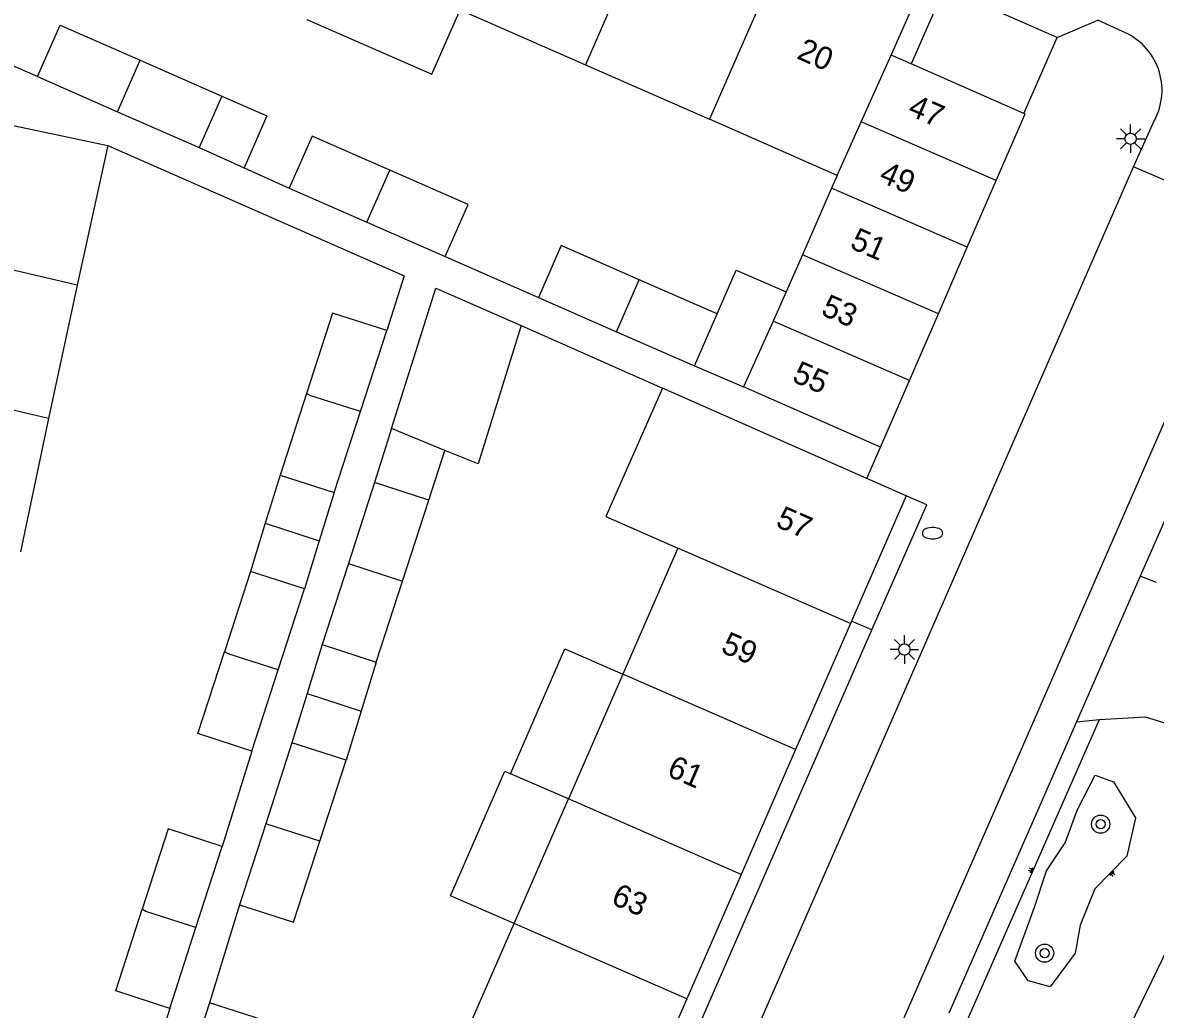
# Model space of a CAD drawing. Extents: x 131000 to 133014, y 396499 to 399001.
# Drawn here: x 131171.47 to 131221.34, y 398342.1 to 398385.55 of the extents above; entities that cross this region are included whole.
import ezdxf

# ---------------------------------------------------------------- set-up
doc = ezdxf.new("R2010")
doc.units = 0
for name, color, linetype in [('gg-afsc-erfafscheiding', 7, 'Continuous'), ('gg-anno-huisnummerreeks BGT', 7, 'Continuous'), ('gg-bbg-bijgebouw', 7, 'Continuous'), ('gg-bbg-gedigitaliseerde bebouwing', 7, 'Continuous'), ('gg-bbg-gedigitaliseerde bijgebouw', 7, 'Continuous'), ('gg-bbg-hoofdgebouw', 7, 'Continuous'), ('gg-bbg-luifel en loopbrug', 7, 'Continuous'), ('gg-bbg-tussenscheiding', 7, 'Continuous'), ('gg-knt-BGT kruinlijn', 7, 'Continuous'), ('gg-knt-bovenkant onderkant talud', 7, 'Continuous'), ('gg-knt-verharding', 7, 'Continuous'), ('gt-grn-weggrens', 7, 'Continuous'), ('gt-symb-boom', 7, 'Continuous'), ('gt-symb-brandkraan', 7, 'Continuous'), ('gt-symb-lichtmast', 7, 'Continuous'), ('gt-symb-talud symbool', 7, 'Continuous')]:
    doc.layers.add(name, color=color, linetype=linetype)

# ---------------------------------------------------------------- blocks, each defined once
blk = doc.blocks.new('gt0-LMAST')
at = {"layer": 'gt-symb-lichtmast'}
for p, q in [((-0.005, 0.246), (-0.005, 0.621)), ((-0.182, 0.173), (-0.447, 0.438)), ((0.172, 0.173), (0.437, 0.438)), ((-0.255, -0.004), (-0.63, -0.004)), ((-0.182, -0.181), (-0.447, -0.446)), ((-0.005, -0.254), (-0.005, -0.629)), ((0.437, -0.446), (0.172, -0.181)), ((0.245, -0.004), (0.62, -0.004))]:
    blk.add_line(p, q, dxfattribs=at)
blk.add_circle((-0.005, -0.004), 0.25, dxfattribs=at)
blk = doc.blocks.new('gt0-BR')
at = {"layer": 'gt-symb-brandkraan'}
for centre, radius, start, end in [((-0.244, 0), 0.206, 107.5669, 252.4331), ((0.599, -2.664), 3, 106.892, 107.5669), ((0, -0.691), 0.938, 73.108, 106.892), ((-0.599, -2.664), 3, 72.4331, 73.108), ((0.244, 0), 0.206, 287.567, 72.4331), ((0.599, 2.664), 3, 252.4331, 253.108), ((0, 0.691), 0.938, 253.108, 286.8921), ((-0.599, 2.664), 3, 286.8921, 287.567)]:
    blk.add_arc(centre, radius, start, end, dxfattribs=at)
blk = doc.blocks.new('gt0-BOOM')
at = {"layer": 'gt-symb-boom'}
for radius in [0.4, 0.2]:
    blk.add_circle((0, 0), radius, dxfattribs=at)
blk = doc.blocks.new('gt0-TALUD_1')
at = {"layer": 'gt-symb-talud symbool'}
for p, q in [((0, -1), (0, 0)), ((-1, -1), (-1, 0)), ((-0.5, -2), (-0.5, 0)), ((0.5, -2), (0.5, 0)), ((1, -1), (1, 0))]:
    blk.add_line(p, q, dxfattribs=at)

msp = doc.modelspace()

# ---------------------------------------------------------------- linework, layer by layer
at = {"layer": 'gg-afsc-erfafscheiding'}
for p, q in [((131172.12, 398383.177), (131170.061, 398384.07)), ((131181.222, 398379.156), (131183.207, 398378.266)), ((131190.073, 398375.249), (131194.179, 398373.45)), ((131193.418, 398372.207), (131199.635, 398369.454)), ((131181.565, 398353.476), (131180.254, 398349.276)), ((131181.019, 398346.706), (131179.689, 398342.389)), ((131177.945, 398342.14), (131176.439, 398337.33))]:
    msp.add_line(p, q, dxfattribs=at)
msp.add_lwpolyline([(131175.211, 398380.146), (131188.263, 398374.407), (131187.495, 398371.989)], dxfattribs=at)
at = {"layer": 'gg-bbg-bijgebouw'}
for p, q in [((131210.585, 398383.736), (131209.711, 398384.12)), ((131215.552, 398381.556), (131210.585, 398383.736)), ((131172.12, 398383.177), (131175.643, 398381.627)), ((131175.643, 398381.627), (131179.236, 398380.046)), ((131215.611, 398381.53), (131215.552, 398381.556)), ((131214.337, 398378.596), (131215.611, 398381.53)), ((131213.063, 398375.662), (131214.337, 398378.596)), ((131211.789, 398372.728), (131213.063, 398375.662)), ((131210.515, 398369.794), (131211.789, 398372.728)), ((131209.241, 398366.86), (131210.515, 398369.794)), ((131209.241, 398366.86), (131203.204, 398369.514))]:
    msp.add_line(p, q, dxfattribs=at)
at = {"layer": 'gg-bbg-gedigitaliseerde bebouwing'}
for p, q in [((131190.725, 398386.121), (131196.245, 398383.697)), ((131196.245, 398383.697), (131201.713, 398381.297)), ((131207.339, 398378.826), (131201.713, 398381.297)), ((131175.211, 398380.146), (131173.873, 398373.986)), ((131173.873, 398373.986), (131172.599, 398368.124)), ((131172.599, 398368.124), (131171.369, 398362.251)), ((131200.312, 398362.411), (131197.893, 398356.865)), ((131197.893, 398356.865), (131195.495, 398351.366)), ((131193.102, 398345.879), (131195.495, 398351.366)), ((131190.686, 398340.339), (131193.102, 398345.879))]:
    msp.add_line(p, q, dxfattribs=at)
msp.add_lwpolyline([(131199.635, 398369.454), (131197.145, 398363.807), (131200.312, 398362.411)], dxfattribs=at)
at = {"layer": 'gg-bbg-gedigitaliseerde bijgebouw'}
for p, q in [((131176.637, 398383.891), (131180.232, 398382.312)), ((131180.232, 398382.312), (131179.236, 398380.046)), ((131207.339, 398378.826), (131207.089, 398378.256)), ((131183.207, 398378.266), (131186.624, 398376.764)), ((131207.089, 398378.256), (131205.803, 398375.328)), ((131186.624, 398376.764), (131190.073, 398375.249)), ((131205.803, 398375.328), (131205.084, 398373.69)), ((131202.051, 398372.722), (131198.615, 398374.232)), ((131205.084, 398373.69), (131204.517, 398372.399)), ((131194.179, 398373.45), (131197.612, 398371.942)), ((131201.045, 398370.433), (131202.051, 398372.722)), ((131204.517, 398372.399), (131203.204, 398369.514)), ((131186.34, 398368.421), (131187.495, 398371.989)), ((131197.612, 398371.942), (131201.045, 398370.433)), ((131183.969, 398369.214), (131182.807, 398365.623)), ((131185.186, 398364.853), (131186.34, 398368.421)), ((131190.054, 398366.715), (131187.714, 398367.674)), ((131182.807, 398365.623), (131185.186, 398364.853)), ((131186.965, 398365.298), (131185.813, 398361.729)), ((131189.346, 398364.528), (131186.965, 398365.298)), ((131188.191, 398360.96), (131189.346, 398364.528)), ((131185.813, 398361.729), (131184.658, 398358.161)), ((131181.495, 398361.382), (131180.348, 398357.84)), ((131183.873, 398360.612), (131181.495, 398361.382)), ((131182.719, 398357.044), (131183.873, 398360.612)), ((131187.037, 398357.392), (131188.191, 398360.96)), ((131184.658, 398358.161), (131187.037, 398357.392)), ((131181.565, 398353.476), (131182.719, 398357.044)), ((131183.326, 398353.842), (131182.176, 398350.273)), ((131185.707, 398353.073), (131183.326, 398353.842)), ((131184.552, 398349.505), (131185.707, 398353.073)), ((131182.176, 398350.273), (131181.019, 398346.706)), ((131179.099, 398345.708), (131180.254, 398349.276)), ((131177.945, 398342.14), (131179.099, 398345.708)), ((131179.689, 398342.389), (131178.54, 398338.82))]:
    msp.add_line(p, q, dxfattribs=at)
for points in [[(131172.12, 398383.177), (131173.114, 398385.439), (131176.637, 398383.891)], [(131187.628, 398379.054), (131184.213, 398380.555), (131183.207, 398378.266)], [(131190.073, 398375.249), (131191.079, 398377.538), (131187.628, 398379.054)], [(131198.615, 398374.232), (131195.184, 398375.739), (131194.179, 398373.45)], [(131187.714, 398367.674), (131189.661, 398373.855), (131193.418, 398372.207)], [(131187.495, 398371.989), (131185.116, 398372.759), (131183.969, 398369.214)], [(131193.418, 398372.207), (131191.518, 398366.116), (131190.054, 398366.715)], [(131181.565, 398353.476), (131179.186, 398354.246), (131180.348, 398357.84)], [(131180.254, 398349.276), (131177.875, 398350.046), (131176.73, 398346.507)], [(131181.019, 398346.706), (131183.398, 398345.937), (131184.552, 398349.505)], [(131177.945, 398342.14), (131175.566, 398342.91), (131176.73, 398346.507)], [(131180.918, 398338.05), (131182.073, 398341.618), (131179.689, 398342.389)]]:
    msp.add_lwpolyline(points, dxfattribs=at)
at = {"layer": 'gg-bbg-hoofdgebouw'}
for p, q in [((131209.711, 398384.12), (131210.791, 398386.59)), ((131168.916, 398381.468), (131175.211, 398380.146)), ((131208.64, 398365.483), (131199.635, 398369.454)), ((131210.371, 398364.72), (131208.64, 398365.483)), ((131210.371, 398364.72), (131207.964, 398359.199)), ((131207.964, 398359.199), (131207.917, 398359.092)), ((131207.917, 398359.092), (131205.498, 398353.546)), ((131205.498, 398353.546), (131203.1, 398348.046)), ((131203.1, 398348.046), (131200.709, 398342.561)), ((131200.709, 398342.561), (131198.293, 398337.021))]:
    msp.add_line(p, q, dxfattribs=at)
at = {"layer": 'gg-bbg-luifel en loopbrug'}
for p, q in [((131179.236, 398380.046), (131181.222, 398379.156)), ((131201.045, 398370.433), (131203.204, 398369.514)), ((131187.714, 398367.674), (131186.965, 398365.298)), ((131189.346, 398364.528), (131190.054, 398366.715)), ((131182.807, 398365.623), (131182.151, 398363.503)), ((131185.186, 398364.853), (131184.529, 398362.733)), ((131182.151, 398363.503), (131181.495, 398361.382)), ((131182.151, 398363.503), (131184.529, 398362.733)), ((131184.529, 398362.733), (131183.873, 398360.612)), ((131184.658, 398358.161), (131183.992, 398356.002)), ((131187.037, 398357.392), (131186.372, 398355.233)), ((131183.992, 398356.002), (131183.326, 398353.842)), ((131183.992, 398356.002), (131186.372, 398355.233)), ((131186.372, 398355.233), (131185.707, 398353.073)), ((131195.495, 398351.366), (131192.947, 398352.477))]:
    msp.add_line(p, q, dxfattribs=at)
for points in [[(131183.985, 398385.685), (131189.484, 398383.282), (131190.725, 398386.121)], [(131180.232, 398382.312), (131182.22, 398381.446), (131181.222, 398379.156)], [(131202.051, 398372.722), (131202.89, 398374.647), (131205.084, 398373.69)], [(131192.947, 398352.477), (131195.345, 398357.976), (131197.893, 398356.865)], [(131193.102, 398345.879), (131190.307, 398347.098), (131192.7, 398352.585), (131192.947, 398352.477)]]:
    msp.add_lwpolyline(points, dxfattribs=at)
at = {"layer": 'gg-bbg-tussenscheiding'}
for p, q in [((131199.647, 398391.468), (131196.245, 398383.697)), ((131205.121, 398389.072), (131201.713, 398381.297)), ((131208.393, 398381.178), (131209.711, 398384.12)), ((131175.643, 398381.627), (131176.637, 398383.891)), ((131207.339, 398378.826), (131208.393, 398381.178)), ((131214.337, 398378.596), (131208.393, 398381.178)), ((131186.624, 398376.764), (131187.628, 398379.054)), ((131213.063, 398375.662), (131207.089, 398378.256)), ((131173.873, 398373.986), (131165.7, 398375.902)), ((131211.789, 398372.728), (131205.803, 398375.328)), ((131197.612, 398371.942), (131198.615, 398374.232)), ((131210.515, 398369.794), (131204.517, 398372.399)), ((131172.599, 398368.124), (131164.473, 398370.031)), ((131207.917, 398359.092), (131200.312, 398362.411)), ((131185.813, 398361.729), (131188.191, 398360.96)), ((131205.498, 398353.546), (131197.893, 398356.865)), ((131203.1, 398348.046), (131195.495, 398351.366)), ((131184.552, 398349.505), (131182.176, 398350.273)), ((131200.709, 398342.561), (131193.102, 398345.879))]:
    msp.add_line(p, q, dxfattribs=at)
for points in [[(131186.34, 398368.421), (131184.151, 398369.121), (131183.969, 398369.214)], [(131182.719, 398357.044), (131180.517, 398357.749), (131180.348, 398357.84)], [(131179.099, 398345.708), (131176.893, 398346.414), (131176.73, 398346.507)]]:
    msp.add_lwpolyline(points, dxfattribs=at)
at = {"layer": 'gg-knt-BGT kruinlijn'}
msp.add_line((131213.027, 398341.532), (131218.876, 398354.868), dxfattribs=at)
for points in [[(131218.876, 398354.868), (131220.897, 398354.982), (131225.201, 398353.663), (131224.256, 398349.314), (131222.135, 398345.324), (131220.215, 398341.362), (131217.598, 398339.394), (131214.282, 398340.126), (131213.027, 398341.532)], [(131216.708, 398343.093), (131215.735, 398343.35), (131215.155, 398344.228), (131216.026, 398346.607), (131216.55, 398348.193), (131217.377, 398349.426), (131217.919, 398350.894), (131218.687, 398352.41), (131219.502, 398352.121), (131220.472, 398350.535), (131220.081, 398348.852), (131218.682, 398347.408), (131218.025, 398345.812), (131217.811, 398344.569), (131216.708, 398343.093)]]:
    msp.add_lwpolyline(points, dxfattribs=at)
at = {"layer": 'gg-knt-bovenkant onderkant talud'}
for p, q in [((131221.387, 398360.902), (131220.667, 398361.174)), ((131217.864, 398354.76), (131218.876, 398354.868))]:
    msp.add_line(p, q, dxfattribs=at)
at = {"layer": 'gg-knt-verharding'}
for p, q in [((131219.894, 398385.165), (131218.816, 398385.661)), ((131215.552, 398381.556), (131217.016, 398384.891)), ((131220.376, 398379.204), (131221.297, 398381.233)), ((131194.559, 398320.067), (131220.376, 398379.204)), ((131225.636, 398376.916), (131220.376, 398379.204)), ((131225.636, 398376.916), (131201.674, 398322.034)), ((131223.889, 398368.504), (131220.667, 398361.174)), ((131220.667, 398361.174), (131217.864, 398354.76)), ((131208.852, 398358.812), (131207.964, 398359.199)), ((131217.864, 398354.76), (131212.244, 398341.93))]:
    msp.add_line(p, q, dxfattribs=at)
for points in [[(131217.016, 398384.891), (131212.052, 398387.078), (131210.585, 398383.736)], [(131208.852, 398358.812), (131211.28, 398364.319), (131210.371, 398364.72)], [(131194.28, 398325.621), (131194.352, 398325.595), (131208.852, 398358.812)]]:
    msp.add_lwpolyline(points, dxfattribs=at)
msp.add_arc((131218.836, 398382.571), 2.801, 331.462, 67.8124, dxfattribs=at)
at = {"layer": 'gt-grn-weggrens'}
for p, q in [((131217.016, 398384.891), (131218.816, 398385.661)), ((131208.64, 398365.483), (131209.241, 398366.86))]:
    msp.add_line(p, q, dxfattribs=at)

# ---------------------------------------------------------------- block references
at = {"layer": 'gt-symb-boom'}
for p in [(131218.934, 398350.255), (131216.465, 398344.575)]:
    msp.add_blockref('gt0-BOOM', p, dxfattribs=at)
at = {"layer": 'gt-symb-brandkraan'}
msp.add_blockref('gt0-BR', (131211.533, 398363.07), dxfattribs=at)
at = {"layer": 'gt-symb-lichtmast'}
for p in [(131220.259, 398380.442), (131210.296, 398357.951)]:
    msp.add_blockref('gt0-LMAST', p, dxfattribs=at)
at = {"layer": 'gt-symb-talud symbool'}
for p, xscale, yscale, rotation in [((131215.952, 398348.2), 0.1003194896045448, 0.1003194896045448, -113.49856568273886), ((131219.381, 398348.13), 0.10041912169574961, 0.10041912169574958, 45.806929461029)]:
    msp.add_blockref('gt0-TALUD_1', p, dxfattribs=dict(at, xscale=xscale, yscale=yscale, rotation=rotation))

# ---------------------------------------------------------------- texts
at = {"layer": 'gg-anno-huisnummerreeks BGT'}
for s, rotation, p in [('20', 336.4, (131205.505, 398383.991)), ('47', 336.5, (131210.393, 398381.507)), ('49', 336.5, (131209.119, 398378.573)), ('51', 336.5, (131207.845, 398375.639)), ('53', 336.5, (131206.571, 398372.705)), ('55', 336.5, (131205.297, 398369.771)), ('57', 336.4, (131204.576, 398363.382)), ('59', 336.4, (131202.162, 398357.846)), ('61', 336.4, (131199.788, 398352.404)), ('63', 336.4, (131197.33, 398346.766))]:
    msp.add_text(s, height=1, rotation=rotation, dxfattribs=at).set_placement(p)

doc.saveas('drawing.dxf')
